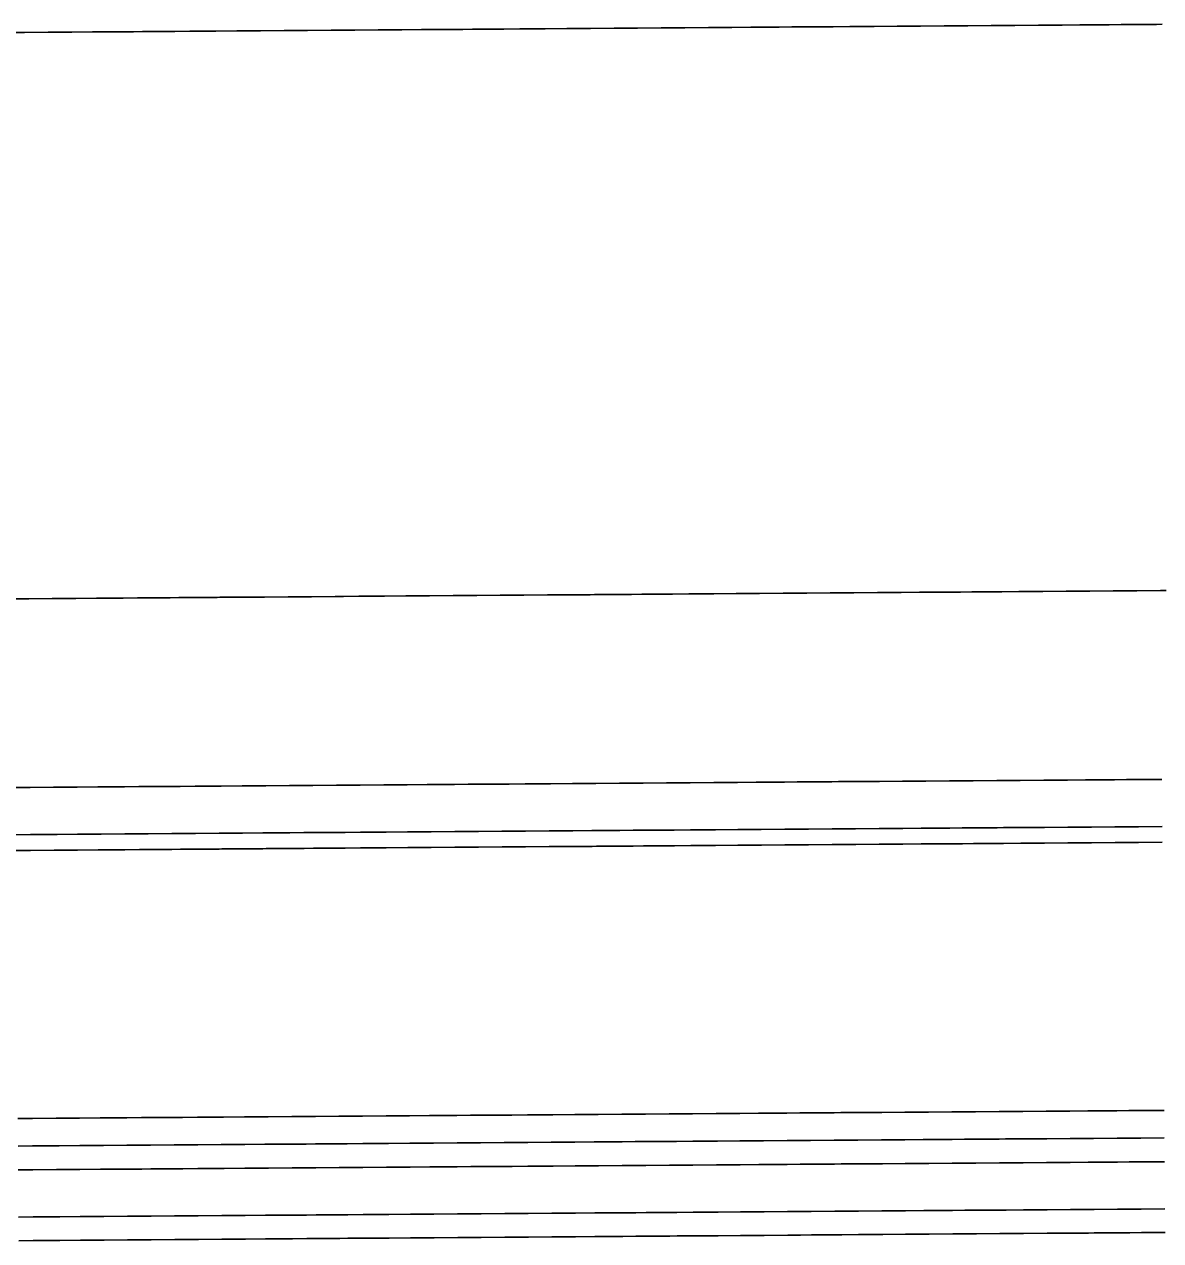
# Model space of a CAD drawing. Extents: x 2145147 to 2158018, y 137519 to 148068.
# Drawn here: x 2152665.2 to 2152713.4, y 142814.5 to 142866.1 of the extents above; entities that cross this region are included whole.
import ezdxf

# ---------------------------------------------------------------- set-up
doc = ezdxf.new("R2010")
doc.units = 0
doc.layers.add('PR_Phasing_Pavement_1', color=7, linetype='Continuous')

msp = doc.modelspace()

# ---------------------------------------------------------------- linework, layer by layer
at = {"layer": 'PR_Phasing_Pavement_1'}
for points in [[(2152664.627, 142865.743), (2152665.243, 142865.747), (2152666.243, 142865.755), (2152666.372, 142865.756), (2152667.243, 142865.762), (2152668.117, 142865.768), (2152668.243, 142865.769), (2152669.243, 142865.776), (2152669.863, 142865.781), (2152670.243, 142865.783), (2152671.243, 142865.79), (2152671.608, 142865.793), (2152672.243, 142865.798), (2152673.243, 142865.805), (2152673.353, 142865.806), (2152674.243, 142865.812), (2152675.098, 142865.818), (2152675.243, 142865.819), (2152676.243, 142865.826), (2152676.843, 142865.83), (2152677.243, 142865.833), (2152678.243, 142865.84), (2152678.588, 142865.843), (2152679.243, 142865.848), (2152680.243, 142865.855), (2152680.334, 142865.855), (2152681.243, 142865.862), (2152682.079, 142865.868), (2152682.243, 142865.869), (2152683.243, 142865.876), (2152683.824, 142865.88), (2152684.243, 142865.883), (2152685.243, 142865.891), (2152685.569, 142865.893), (2152686.243, 142865.898), (2152687.243, 142865.905), (2152687.314, 142865.905), (2152688.243, 142865.912), (2152689.059, 142865.918), (2152689.243, 142865.919), (2152690.243, 142865.926), (2152690.804, 142865.93), (2152691.242, 142865.933), (2152692.242, 142865.941), (2152692.55, 142865.943), (2152693.242, 142865.948), (2152694.242, 142865.955), (2152694.295, 142865.955), (2152695.242, 142865.962), (2152696.04, 142865.968), (2152696.242, 142865.969), (2152697.242, 142865.976), (2152697.785, 142865.98), (2152698.242, 142865.984), (2152699.242, 142865.991), (2152699.53, 142865.993), (2152700.242, 142865.998), (2152701.242, 142866.005), (2152701.275, 142866.005), (2152702.242, 142866.012), (2152703.021, 142866.018), (2152703.242, 142866.019), (2152704.242, 142866.026), (2152704.766, 142866.03), (2152705.242, 142866.034), (2152706.242, 142866.041), (2152706.511, 142866.043), (2152707.242, 142866.048), (2152708.242, 142866.055), (2152708.256, 142866.055), (2152709.242, 142866.062), (2152710.001, 142866.068), (2152710.242, 142866.069), (2152711.242, 142866.077), (2152711.746, 142866.08), (2152712.242, 142866.084), (2152713.242, 142866.091), (2152713.491, 142866.093)], [(2152664.799, 142841.743), (2152665.415, 142841.747), (2152666.415, 142841.755), (2152666.544, 142841.756), (2152667.415, 142841.762), (2152668.289, 142841.768), (2152668.415, 142841.769), (2152669.415, 142841.776), (2152670.035, 142841.781), (2152670.415, 142841.783), (2152671.415, 142841.79), (2152671.78, 142841.793), (2152672.415, 142841.798), (2152673.415, 142841.805), (2152673.525, 142841.806), (2152674.415, 142841.812), (2152675.27, 142841.818), (2152675.415, 142841.819), (2152676.415, 142841.826), (2152677.015, 142841.83), (2152677.415, 142841.833), (2152678.415, 142841.84), (2152678.76, 142841.843), (2152679.415, 142841.848), (2152680.415, 142841.855), (2152680.506, 142841.855), (2152681.415, 142841.862), (2152682.251, 142841.868), (2152682.415, 142841.869), (2152683.415, 142841.876), (2152683.996, 142841.88), (2152684.415, 142841.883), (2152685.415, 142841.891), (2152685.741, 142841.893), (2152686.415, 142841.898), (2152687.415, 142841.905), (2152687.486, 142841.905), (2152688.415, 142841.912), (2152689.231, 142841.918), (2152689.415, 142841.919), (2152690.415, 142841.926), (2152690.976, 142841.93), (2152691.414, 142841.933), (2152692.414, 142841.941), (2152692.722, 142841.943), (2152693.414, 142841.948), (2152694.414, 142841.955), (2152694.467, 142841.955), (2152695.414, 142841.962), (2152696.212, 142841.968), (2152696.414, 142841.969), (2152697.414, 142841.976), (2152697.957, 142841.98), (2152698.414, 142841.984), (2152699.414, 142841.991), (2152699.702, 142841.993), (2152700.414, 142841.998), (2152701.414, 142842.005), (2152701.447, 142842.005), (2152702.414, 142842.012), (2152703.193, 142842.018), (2152703.414, 142842.019), (2152704.414, 142842.026), (2152704.938, 142842.03), (2152705.414, 142842.034), (2152706.414, 142842.041), (2152706.683, 142842.043), (2152707.414, 142842.048), (2152708.414, 142842.055), (2152708.428, 142842.055), (2152709.414, 142842.062), (2152710.173, 142842.068), (2152710.414, 142842.069), (2152711.414, 142842.077), (2152711.918, 142842.08), (2152712.414, 142842.084), (2152713.414, 142842.091), (2152713.663, 142842.093)], [(2152664.856, 142833.743), (2152665.472, 142833.748), (2152666.472, 142833.755), (2152666.601, 142833.756), (2152667.472, 142833.762), (2152668.347, 142833.768), (2152668.472, 142833.769), (2152669.472, 142833.776), (2152670.092, 142833.781), (2152670.472, 142833.783), (2152671.472, 142833.791), (2152671.837, 142833.793), (2152672.472, 142833.798), (2152673.472, 142833.805), (2152673.582, 142833.806), (2152674.472, 142833.812), (2152675.327, 142833.818), (2152675.472, 142833.819), (2152676.472, 142833.826), (2152677.072, 142833.831), (2152677.472, 142833.834), (2152678.472, 142833.841), (2152678.818, 142833.843), (2152679.472, 142833.848), (2152680.472, 142833.855), (2152680.563, 142833.856), (2152681.472, 142833.862), (2152682.308, 142833.868), (2152682.472, 142833.869), (2152683.472, 142833.876), (2152684.053, 142833.881), (2152684.472, 142833.884), (2152685.472, 142833.891), (2152685.798, 142833.893), (2152686.472, 142833.898), (2152687.472, 142833.905), (2152687.543, 142833.906), (2152688.472, 142833.912), (2152689.289, 142833.918), (2152689.472, 142833.919), (2152690.472, 142833.927), (2152691.034, 142833.931), (2152691.472, 142833.934), (2152692.472, 142833.941), (2152692.779, 142833.943), (2152693.472, 142833.948), (2152694.472, 142833.955), (2152694.524, 142833.956), (2152695.472, 142833.962), (2152696.269, 142833.968), (2152696.472, 142833.969), (2152697.472, 142833.977), (2152698.014, 142833.98), (2152698.472, 142833.984), (2152699.472, 142833.991), (2152699.759, 142833.993), (2152700.471, 142833.998), (2152701.471, 142834.005), (2152701.505, 142834.005), (2152702.471, 142834.012), (2152703.25, 142834.018), (2152703.471, 142834.02), (2152704.471, 142834.027), (2152704.995, 142834.03), (2152705.471, 142834.034), (2152706.471, 142834.041), (2152706.74, 142834.043), (2152707.471, 142834.048), (2152708.471, 142834.055), (2152708.485, 142834.055), (2152709.471, 142834.062), (2152710.23, 142834.068), (2152710.471, 142834.07), (2152711.471, 142834.077), (2152711.976, 142834.08), (2152712.471, 142834.084), (2152713.471, 142834.091)], [(2152664.871, 142831.743), (2152665.487, 142831.748), (2152666.487, 142831.755), (2152666.616, 142831.756), (2152667.487, 142831.762), (2152668.361, 142831.768), (2152668.487, 142831.769), (2152669.487, 142831.776), (2152670.106, 142831.781), (2152670.487, 142831.784), (2152671.487, 142831.791), (2152671.851, 142831.793), (2152672.486, 142831.798), (2152673.486, 142831.805), (2152673.596, 142831.806), (2152674.486, 142831.812), (2152675.342, 142831.818), (2152675.486, 142831.819), (2152676.486, 142831.826), (2152677.087, 142831.831), (2152677.486, 142831.834), (2152678.486, 142831.841), (2152678.832, 142831.843), (2152679.486, 142831.848), (2152680.486, 142831.855), (2152680.577, 142831.856), (2152681.486, 142831.862), (2152682.322, 142831.868), (2152682.486, 142831.869), (2152683.486, 142831.877), (2152684.067, 142831.881), (2152684.486, 142831.884), (2152685.486, 142831.891), (2152685.813, 142831.893), (2152686.486, 142831.898), (2152687.486, 142831.905), (2152687.558, 142831.906), (2152688.486, 142831.912), (2152689.303, 142831.918), (2152689.486, 142831.919), (2152690.486, 142831.927), (2152691.048, 142831.931), (2152691.486, 142831.934), (2152692.486, 142831.941), (2152692.793, 142831.943), (2152693.486, 142831.948), (2152694.486, 142831.955), (2152694.538, 142831.956), (2152695.486, 142831.962), (2152696.283, 142831.968), (2152696.486, 142831.969), (2152697.486, 142831.977), (2152698.029, 142831.981), (2152698.486, 142831.984), (2152699.486, 142831.991), (2152699.774, 142831.993), (2152700.486, 142831.998), (2152701.486, 142832.005), (2152701.519, 142832.005), (2152702.486, 142832.012), (2152703.264, 142832.018), (2152703.486, 142832.02), (2152704.486, 142832.027), (2152705.009, 142832.03), (2152705.486, 142832.034), (2152706.486, 142832.041), (2152706.754, 142832.043), (2152707.486, 142832.048), (2152708.486, 142832.055), (2152708.5, 142832.055), (2152709.486, 142832.062), (2152710.245, 142832.068), (2152710.486, 142832.07), (2152711.486, 142832.077), (2152711.99, 142832.08), (2152712.485, 142832.084), (2152713.485, 142832.091)], [(2152664.875, 142831.077), (2152665.491, 142831.081), (2152666.491, 142831.088), (2152666.621, 142831.089), (2152667.491, 142831.095), (2152668.366, 142831.102), (2152668.491, 142831.103), (2152669.491, 142831.11), (2152670.111, 142831.114), (2152670.491, 142831.117), (2152671.491, 142831.124), (2152671.856, 142831.127), (2152672.491, 142831.131), (2152673.491, 142831.138), (2152673.601, 142831.139), (2152674.491, 142831.145), (2152675.346, 142831.152), (2152675.491, 142831.153), (2152676.491, 142831.16), (2152677.091, 142831.164), (2152677.491, 142831.167), (2152678.491, 142831.174), (2152678.837, 142831.177), (2152679.491, 142831.181), (2152680.491, 142831.188), (2152680.582, 142831.189), (2152681.491, 142831.196), (2152682.327, 142831.202), (2152682.491, 142831.203), (2152683.491, 142831.21), (2152684.072, 142831.214), (2152684.491, 142831.217), (2152685.491, 142831.224), (2152685.817, 142831.226), (2152686.491, 142831.231), (2152687.491, 142831.238), (2152687.562, 142831.239), (2152688.491, 142831.246), (2152689.308, 142831.251), (2152689.491, 142831.253), (2152690.491, 142831.26), (2152691.053, 142831.264), (2152691.491, 142831.267), (2152692.491, 142831.274), (2152692.798, 142831.276), (2152693.491, 142831.281), (2152694.491, 142831.289), (2152694.543, 142831.289), (2152695.491, 142831.296), (2152696.288, 142831.301), (2152696.491, 142831.303), (2152697.491, 142831.31), (2152698.033, 142831.314), (2152698.491, 142831.317), (2152699.491, 142831.324), (2152699.779, 142831.326), (2152700.491, 142831.331), (2152701.491, 142831.339), (2152701.524, 142831.339), (2152702.49, 142831.346), (2152703.269, 142831.351), (2152703.49, 142831.353), (2152704.49, 142831.36), (2152705.014, 142831.364), (2152705.49, 142831.367), (2152706.49, 142831.374), (2152706.759, 142831.376), (2152707.49, 142831.382), (2152708.49, 142831.389), (2152708.504, 142831.389), (2152709.49, 142831.396), (2152710.249, 142831.401), (2152710.49, 142831.403), (2152711.49, 142831.41), (2152711.995, 142831.414), (2152712.49, 142831.417), (2152713.49, 142831.424)], [(2152664.957, 142819.714), (2152665.573, 142819.718), (2152666.573, 142819.725), (2152666.702, 142819.726), (2152667.573, 142819.732), (2152668.447, 142819.739), (2152668.573, 142819.74), (2152669.573, 142819.747), (2152670.192, 142819.751), (2152670.573, 142819.754), (2152671.573, 142819.761), (2152671.937, 142819.764), (2152672.573, 142819.768), (2152673.573, 142819.775), (2152673.682, 142819.776), (2152674.572, 142819.782), (2152675.428, 142819.789), (2152675.572, 142819.79), (2152676.572, 142819.797), (2152677.173, 142819.801), (2152677.572, 142819.804), (2152678.572, 142819.811), (2152678.918, 142819.814), (2152679.572, 142819.818), (2152680.572, 142819.825), (2152680.663, 142819.826), (2152681.572, 142819.833), (2152682.408, 142819.838), (2152682.572, 142819.84), (2152683.572, 142819.847), (2152684.153, 142819.851), (2152684.572, 142819.854), (2152685.572, 142819.861), (2152685.899, 142819.863), (2152686.572, 142819.868), (2152687.572, 142819.875), (2152687.644, 142819.876), (2152688.572, 142819.883), (2152689.389, 142819.888), (2152689.572, 142819.89), (2152690.572, 142819.897), (2152691.134, 142819.901), (2152691.572, 142819.904), (2152692.572, 142819.911), (2152692.879, 142819.913), (2152693.572, 142819.918), (2152694.572, 142819.925), (2152694.624, 142819.926), (2152695.572, 142819.933), (2152696.369, 142819.938), (2152696.572, 142819.94), (2152697.572, 142819.947), (2152698.115, 142819.951), (2152698.572, 142819.954), (2152699.572, 142819.961), (2152699.86, 142819.963), (2152700.572, 142819.968), (2152701.572, 142819.976), (2152701.605, 142819.976), (2152702.572, 142819.983), (2152703.35, 142819.988), (2152703.572, 142819.99), (2152704.572, 142819.997), (2152705.095, 142820.001), (2152705.572, 142820.004), (2152706.572, 142820.011), (2152706.84, 142820.013), (2152707.572, 142820.018), (2152708.572, 142820.026), (2152708.586, 142820.026), (2152709.572, 142820.033), (2152710.331, 142820.038), (2152710.572, 142820.04), (2152711.572, 142820.047), (2152712.076, 142820.051), (2152712.572, 142820.054), (2152713.571, 142820.061)], [(2152664.965, 142818.547), (2152665.581, 142818.551), (2152666.581, 142818.559), (2152666.71, 142818.559), (2152667.581, 142818.566), (2152668.455, 142818.572), (2152668.581, 142818.573), (2152669.581, 142818.58), (2152670.2, 142818.584), (2152670.581, 142818.587), (2152671.581, 142818.594), (2152671.946, 142818.597), (2152672.581, 142818.601), (2152673.581, 142818.609), (2152673.691, 142818.609), (2152674.581, 142818.616), (2152675.436, 142818.622), (2152675.581, 142818.623), (2152676.581, 142818.63), (2152677.181, 142818.634), (2152677.581, 142818.637), (2152678.581, 142818.644), (2152678.926, 142818.647), (2152679.581, 142818.652), (2152680.581, 142818.659), (2152680.671, 142818.659), (2152681.581, 142818.666), (2152682.417, 142818.672), (2152682.581, 142818.673), (2152683.581, 142818.68), (2152684.162, 142818.684), (2152684.581, 142818.687), (2152685.581, 142818.694), (2152685.907, 142818.697), (2152686.581, 142818.702), (2152687.581, 142818.709), (2152687.652, 142818.709), (2152688.58, 142818.716), (2152689.397, 142818.722), (2152689.58, 142818.723), (2152690.58, 142818.73), (2152691.142, 142818.734), (2152691.58, 142818.737), (2152692.58, 142818.745), (2152692.888, 142818.747), (2152693.58, 142818.752), (2152694.58, 142818.759), (2152694.633, 142818.759), (2152695.58, 142818.766), (2152696.378, 142818.772), (2152696.58, 142818.773), (2152697.58, 142818.78), (2152698.123, 142818.784), (2152698.58, 142818.787), (2152699.58, 142818.795), (2152699.868, 142818.797), (2152700.58, 142818.802), (2152701.58, 142818.809), (2152701.613, 142818.809), (2152702.58, 142818.816), (2152703.358, 142818.822), (2152703.58, 142818.823), (2152704.58, 142818.83), (2152705.104, 142818.834), (2152705.58, 142818.838), (2152706.58, 142818.845), (2152706.849, 142818.847), (2152707.58, 142818.852), (2152708.58, 142818.859), (2152708.594, 142818.859), (2152709.58, 142818.866), (2152710.339, 142818.872), (2152710.58, 142818.873), (2152711.58, 142818.88), (2152712.084, 142818.884), (2152712.58, 142818.888), (2152713.58, 142818.895)], [(2152664.965, 142818.547), (2152665.581, 142818.551), (2152666.581, 142818.559), (2152666.71, 142818.559), (2152667.581, 142818.566), (2152668.455, 142818.572), (2152668.581, 142818.573), (2152669.581, 142818.58), (2152670.2, 142818.584), (2152670.581, 142818.587), (2152671.581, 142818.594), (2152671.946, 142818.597), (2152672.581, 142818.601), (2152673.581, 142818.609), (2152673.691, 142818.609), (2152674.581, 142818.616), (2152675.436, 142818.622), (2152675.581, 142818.623), (2152676.581, 142818.63), (2152677.181, 142818.634), (2152677.581, 142818.637), (2152678.581, 142818.644), (2152678.926, 142818.647), (2152679.581, 142818.652), (2152680.581, 142818.659), (2152680.671, 142818.659), (2152681.581, 142818.666), (2152682.417, 142818.672), (2152682.581, 142818.673), (2152683.581, 142818.68), (2152684.162, 142818.684), (2152684.581, 142818.687), (2152685.581, 142818.694), (2152685.907, 142818.697), (2152686.581, 142818.702), (2152687.581, 142818.709), (2152687.652, 142818.709), (2152688.58, 142818.716), (2152689.397, 142818.722), (2152689.58, 142818.723), (2152690.58, 142818.73), (2152691.142, 142818.734), (2152691.58, 142818.737), (2152692.58, 142818.745), (2152692.888, 142818.747), (2152693.58, 142818.752), (2152694.58, 142818.759), (2152694.633, 142818.759), (2152695.58, 142818.766), (2152696.378, 142818.772), (2152696.58, 142818.773), (2152697.58, 142818.78), (2152698.123, 142818.784), (2152698.58, 142818.787), (2152699.58, 142818.795), (2152699.868, 142818.797), (2152700.58, 142818.802), (2152701.58, 142818.809), (2152701.613, 142818.809), (2152702.58, 142818.816), (2152703.358, 142818.822), (2152703.58, 142818.823), (2152704.58, 142818.83), (2152705.104, 142818.834), (2152705.58, 142818.838), (2152706.58, 142818.845), (2152706.849, 142818.847), (2152707.58, 142818.852), (2152708.58, 142818.859), (2152708.594, 142818.859), (2152709.58, 142818.866), (2152710.339, 142818.872), (2152710.58, 142818.873), (2152711.58, 142818.88), (2152712.084, 142818.884), (2152712.58, 142818.888), (2152713.58, 142818.895)], [(2152664.972, 142817.537), (2152665.588, 142817.541), (2152666.588, 142817.549), (2152666.717, 142817.549), (2152667.588, 142817.556), (2152668.463, 142817.562), (2152668.588, 142817.563), (2152669.588, 142817.57), (2152670.208, 142817.574), (2152670.588, 142817.577), (2152671.588, 142817.584), (2152671.953, 142817.587), (2152672.588, 142817.591), (2152673.588, 142817.599), (2152673.698, 142817.599), (2152674.588, 142817.606), (2152675.443, 142817.612), (2152675.588, 142817.613), (2152676.588, 142817.62), (2152677.188, 142817.624), (2152677.588, 142817.627), (2152678.588, 142817.634), (2152678.934, 142817.637), (2152679.588, 142817.642), (2152680.588, 142817.649), (2152680.679, 142817.649), (2152681.588, 142817.656), (2152682.424, 142817.662), (2152682.588, 142817.663), (2152683.588, 142817.67), (2152684.169, 142817.674), (2152684.588, 142817.677), (2152685.588, 142817.684), (2152685.914, 142817.687), (2152686.588, 142817.692), (2152687.588, 142817.699), (2152687.659, 142817.699), (2152688.588, 142817.706), (2152689.404, 142817.712), (2152689.588, 142817.713), (2152690.588, 142817.72), (2152691.15, 142817.724), (2152691.588, 142817.727), (2152692.588, 142817.735), (2152692.895, 142817.737), (2152693.588, 142817.742), (2152694.588, 142817.749), (2152694.64, 142817.749), (2152695.588, 142817.756), (2152696.385, 142817.762), (2152696.588, 142817.763), (2152697.587, 142817.77), (2152698.13, 142817.774), (2152698.587, 142817.777), (2152699.587, 142817.785), (2152699.875, 142817.787), (2152700.587, 142817.792), (2152701.587, 142817.799), (2152701.621, 142817.799), (2152702.587, 142817.806), (2152703.366, 142817.812), (2152703.587, 142817.813), (2152704.587, 142817.82), (2152705.111, 142817.824), (2152705.587, 142817.828), (2152706.587, 142817.835), (2152706.856, 142817.837), (2152707.587, 142817.842), (2152708.587, 142817.849), (2152708.601, 142817.849), (2152709.587, 142817.856), (2152710.346, 142817.862), (2152710.587, 142817.863), (2152711.587, 142817.87), (2152712.091, 142817.874), (2152712.587, 142817.878), (2152713.587, 142817.885)], [(2152664.987, 142815.537), (2152665.603, 142815.541), (2152666.603, 142815.549), (2152666.732, 142815.55), (2152667.603, 142815.556), (2152668.477, 142815.562), (2152668.603, 142815.563), (2152669.602, 142815.57), (2152670.222, 142815.575), (2152670.602, 142815.577), (2152671.602, 142815.584), (2152671.967, 142815.587), (2152672.602, 142815.592), (2152673.602, 142815.599), (2152673.712, 142815.599), (2152674.602, 142815.606), (2152675.457, 142815.612), (2152675.602, 142815.613), (2152676.602, 142815.62), (2152677.203, 142815.624), (2152677.602, 142815.627), (2152678.602, 142815.634), (2152678.948, 142815.637), (2152679.602, 142815.642), (2152680.602, 142815.649), (2152680.693, 142815.649), (2152681.602, 142815.656), (2152682.438, 142815.662), (2152682.602, 142815.663), (2152683.602, 142815.67), (2152684.183, 142815.674), (2152684.602, 142815.677), (2152685.602, 142815.685), (2152685.928, 142815.687), (2152686.602, 142815.692), (2152687.602, 142815.699), (2152687.674, 142815.699), (2152688.602, 142815.706), (2152689.419, 142815.712), (2152689.602, 142815.713), (2152690.602, 142815.72), (2152691.164, 142815.724), (2152691.602, 142815.727), (2152692.602, 142815.735), (2152692.909, 142815.737), (2152693.602, 142815.742), (2152694.602, 142815.749), (2152694.654, 142815.749), (2152695.602, 142815.756), (2152696.399, 142815.762), (2152696.602, 142815.763), (2152697.602, 142815.77), (2152698.145, 142815.774), (2152698.602, 142815.778), (2152699.602, 142815.785), (2152699.89, 142815.787), (2152700.602, 142815.792), (2152701.602, 142815.799), (2152701.635, 142815.799), (2152702.602, 142815.806), (2152703.38, 142815.812), (2152703.602, 142815.813), (2152704.602, 142815.82), (2152705.125, 142815.824), (2152705.602, 142815.828), (2152706.602, 142815.835), (2152706.87, 142815.837), (2152707.602, 142815.842), (2152708.602, 142815.849), (2152708.615, 142815.849), (2152709.601, 142815.856), (2152710.361, 142815.862), (2152710.601, 142815.863), (2152711.601, 142815.871), (2152712.106, 142815.874), (2152712.601, 142815.878), (2152713.601, 142815.885)], [(2152664.994, 142814.537), (2152665.61, 142814.541), (2152666.61, 142814.549), (2152666.739, 142814.55), (2152667.61, 142814.556), (2152668.484, 142814.562), (2152668.61, 142814.563), (2152669.61, 142814.57), (2152670.229, 142814.575), (2152670.61, 142814.577), (2152671.61, 142814.584), (2152671.974, 142814.587), (2152672.61, 142814.592), (2152673.61, 142814.599), (2152673.719, 142814.6), (2152674.61, 142814.606), (2152675.465, 142814.612), (2152675.609, 142814.613), (2152676.609, 142814.62), (2152677.21, 142814.624), (2152677.609, 142814.627), (2152678.609, 142814.634), (2152678.955, 142814.637), (2152679.609, 142814.642), (2152680.609, 142814.649), (2152680.7, 142814.649), (2152681.609, 142814.656), (2152682.445, 142814.662), (2152682.609, 142814.663), (2152683.609, 142814.67), (2152684.19, 142814.674), (2152684.609, 142814.677), (2152685.609, 142814.685), (2152685.936, 142814.687), (2152686.609, 142814.692), (2152687.609, 142814.699), (2152687.681, 142814.699), (2152688.609, 142814.706), (2152689.426, 142814.712), (2152689.609, 142814.713), (2152690.609, 142814.72), (2152691.171, 142814.724), (2152691.609, 142814.727), (2152692.609, 142814.735), (2152692.916, 142814.737), (2152693.609, 142814.742), (2152694.609, 142814.749), (2152694.661, 142814.749), (2152695.609, 142814.756), (2152696.407, 142814.762), (2152696.609, 142814.763), (2152697.609, 142814.77), (2152698.152, 142814.774), (2152698.609, 142814.778), (2152699.609, 142814.785), (2152699.897, 142814.787), (2152700.609, 142814.792), (2152701.609, 142814.799), (2152701.642, 142814.799), (2152702.609, 142814.806), (2152703.387, 142814.812), (2152703.609, 142814.813), (2152704.609, 142814.82), (2152705.132, 142814.824), (2152705.609, 142814.828), (2152706.609, 142814.835), (2152706.877, 142814.837), (2152707.609, 142814.842), (2152708.609, 142814.849), (2152708.623, 142814.849), (2152709.609, 142814.856), (2152710.368, 142814.862), (2152710.609, 142814.863), (2152711.609, 142814.871), (2152712.113, 142814.874), (2152712.609, 142814.878), (2152713.609, 142814.885)]]:
    msp.add_lwpolyline(points, dxfattribs=at)

doc.saveas('drawing.dxf')
